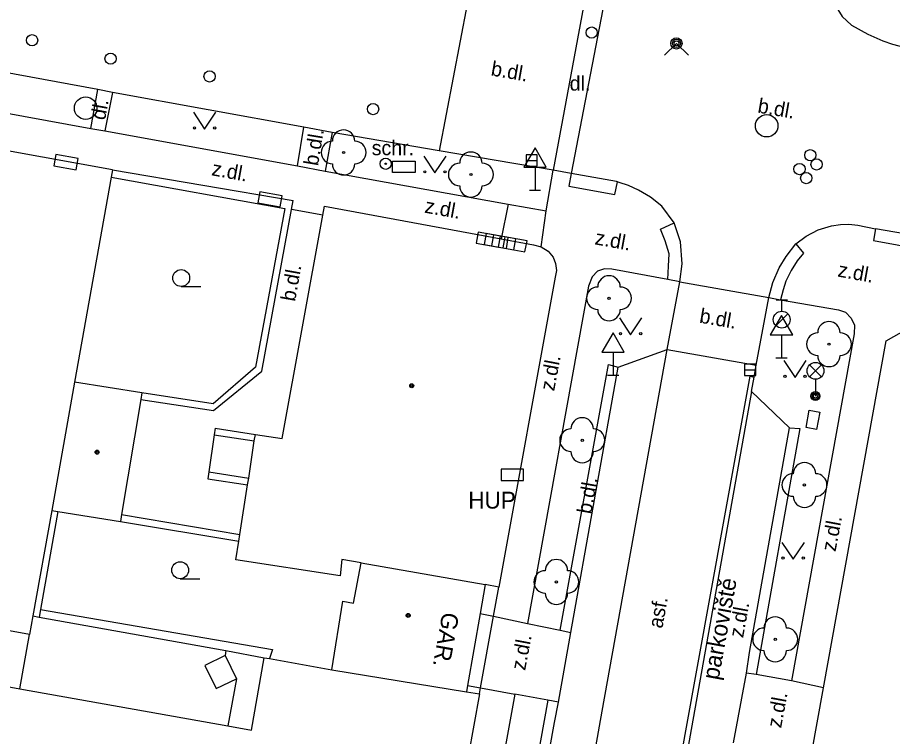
# Model space of a CAD drawing. Extents: x -596229 to -595156, y -1161237 to -1159376.
# Drawn here: x -596091.46 to -596052.55, y -1160443.01 to -1160411.05 of the extents above; entities that cross this region are included whole.
import ezdxf

# ---------------------------------------------------------------- set-up
doc = ezdxf.new("R2010")
doc.units = 0
for name, color, linetype in [('DOP - kresba z DSPS bez souradnic', 7, 'Continuous'), ('DOP - rozhrani ploch obecne', 7, 'Continuous'), ('Level 22', 7, 'Continuous'), ('Level 24', 7, 'Continuous'), ('Level 25', 7, 'Continuous'), ('Level 27', 7, 'Continuous'), ('Level 28', 7, 'Continuous'), ('Level 31', 7, 'Continuous'), ('Level 33', 7, 'Continuous'), ('Level 34', 7, 'Continuous'), ('Level 36', 7, 'Continuous'), ('Level 39', 7, 'Continuous'), ('slaboproud - povrch.  znaky a tel. budka skut. velikost', 7, 'Continuous'), ('Specificka linie pasportu komunikaci', 7, 'Continuous'), ('TM - budovy zdene_ betonove - VP', 7, 'Continuous'), ('TM - chodniky - VP', 7, 'Continuous'), ('TM - komunikace - VP', 7, 'Continuous'), ('TM - plot zdeny_ ohradni zed - VP', 7, 'Continuous'), ('TM - podezdivka plotu - VP', 7, 'Continuous'), ('TM - popis objektu', 7, 'Continuous'), ('TM - popis povrchu', 7, 'Continuous'), ('TM - poznamka', 7, 'Continuous'), ('TM - rozhrani mezi zpev. plochami mezi sebou - VP', 7, 'Continuous'), ('TM - rozhrani ploch obecne - VP', 7, 'Continuous'), ('TM - vjezd na pozemek', 7, 'Continuous')]:
    doc.layers.add(name, color=color, linetype=linetype)

msp = doc.modelspace()

# ---------------------------------------------------------------- linework, layer by layer
at = {"layer": 'DOP - kresba z DSPS bez souradnic'}
for points in [[(-596089.66, -1160433.01), (-596090.43, -1160437.37)], [(-596090.43, -1160437.37), (-596090.49, -1160437.7)], [(-596090.43, -1160437.37), (-596080.12, -1160439.14)], [(-596082.2, -1160439.19), (-596082.23, -1160439.41)], [(-596080.12, -1160439.14), (-596080.25, -1160439.55)], [(-596082.23, -1160439.41), (-596083.13, -1160439.85)], [(-596082.23, -1160439.41), (-596081.73, -1160440.44)], [(-596083.13, -1160439.85), (-596082.63, -1160440.88)], [(-596082.63, -1160440.88), (-596081.73, -1160440.44)], [(-596081.73, -1160440.44), (-596082.11, -1160442.54)]]:
    msp.add_lwpolyline(points, dxfattribs=at)
at = {"layer": 'DOP - rozhrani ploch obecne'}
for points in [[(-596090.78, -1160437.65), (-596090.49, -1160437.7)], [(-596090.49, -1160437.7), (-596082.2, -1160439.19)], [(-596091.36, -1160440.89), (-596090.93, -1160438.48)], [(-596082.2, -1160439.19), (-596080.49, -1160439.51)]]:
    msp.add_lwpolyline(points, dxfattribs=at)
at = {"layer": 'Level 22'}
for centre in [(-596076.96, -1160417.05), (-596071.3, -1160418.03), (-596065.16, -1160423.53), (-596055.38, -1160425.57), (-596066.35, -1160429.84), (-596056.47, -1160431.83), (-596067.5, -1160436.14), (-596057.77, -1160438.69)]:
    msp.add_circle(centre, 0.05, dxfattribs=at)
for centre, start, end in [((-596076.96, -1160416.55), 0, 180), ((-596077.46, -1160417.05), 90, 270), ((-596076.46, -1160417.05), 270, 90), ((-596071.3, -1160417.53), 0, 180), ((-596076.96, -1160417.55), 180, 0), ((-596071.8, -1160418.03), 90, 270), ((-596070.8, -1160418.03), 270, 90), ((-596071.3, -1160418.53), 180, 0), ((-596065.16, -1160423.03), 0, 180), ((-596065.66, -1160423.53), 90, 270), ((-596064.66, -1160423.53), 270, 90), ((-596065.16, -1160424.03), 180, 0), ((-596055.38, -1160425.07), 0, 180), ((-596055.88, -1160425.57), 90, 270), ((-596054.88, -1160425.57), 270, 90), ((-596055.38, -1160426.07), 180, 0), ((-596066.35, -1160429.34), 0, 180), ((-596066.85, -1160429.84), 90, 270), ((-596065.85, -1160429.84), 270, 90), ((-596066.35, -1160430.34), 180, 0), ((-596056.47, -1160431.33), 0, 180), ((-596056.97, -1160431.83), 90, 270), ((-596055.97, -1160431.83), 270, 90), ((-596056.47, -1160432.33), 180, 0), ((-596067.5, -1160435.64), 0, 180), ((-596068, -1160436.14), 90, 270), ((-596067, -1160436.14), 270, 90), ((-596067.5, -1160436.64), 180, 0), ((-596057.77, -1160438.19), 0, 180), ((-596058.27, -1160438.69), 90, 270), ((-596057.27, -1160438.69), 270, 90), ((-596057.77, -1160439.19), 180, 0)]:
    msp.add_arc(centre, 0.5, start, end, dxfattribs=at)
at = {"layer": 'Level 24'}
for points in [[(-596088.767, -1160417.322), (-596089.751, -1160417.145), (-596089.839, -1160417.637), (-596088.855, -1160417.814)], [(-596079.697, -1160418.97), (-596080.682, -1160418.797), (-596080.769, -1160419.289), (-596079.784, -1160419.463)], [(-596069.987, -1160420.772), (-596070.971, -1160420.595), (-596071.059, -1160421.087), (-596070.075, -1160421.264)], [(-596069.637, -1160420.832), (-596070.621, -1160420.655), (-596070.709, -1160421.147), (-596069.725, -1160421.324)], [(-596069.307, -1160420.882), (-596070.291, -1160420.705), (-596070.379, -1160421.197), (-596069.395, -1160421.374)], [(-596068.806, -1160420.973), (-596069.79, -1160420.794), (-596069.88, -1160421.286), (-596068.896, -1160421.465)], [(-596069.958, -1160431.629), (-596068.958, -1160431.629), (-596068.958, -1160431.129), (-596069.958, -1160431.129)]]:
    msp.add_lwpolyline(points, close=True, dxfattribs=at)
at = {"layer": 'Level 25'}
for radius in [0.25, 0.0303]:
    msp.add_circle((-596075.09, -1160417.55), radius, dxfattribs=at)
at = {"layer": 'Level 27'}
for p, q in [((-596068.85, -1160417.41), (-596068.35, -1160417.41)), ((-596059.13, -1160426.71), (-596058.63, -1160426.71))]:
    msp.add_line(p, q, dxfattribs=at)
for points in [[(-596068.85, -1160417.66), (-596068.35, -1160417.66), (-596068.35, -1160417.16), (-596068.85, -1160417.16)], [(-596059.13, -1160426.96), (-596058.63, -1160426.96), (-596058.63, -1160426.46), (-596059.13, -1160426.46)]]:
    msp.add_lwpolyline(points, close=True, dxfattribs=at)
for centre in [(-596088.43, -1160415.08), (-596058.15, -1160415.86)]:
    msp.add_circle(centre, 0.5, dxfattribs=at)
at = {"layer": 'Level 28'}
for p, q in [((-596057.73, -1160423.605), (-596057.23, -1160423.605)), ((-596057.48, -1160424.105), (-596057.48, -1160423.605)), ((-596057.738, -1160424.752), (-596057.208, -1160424.222))]:
    msp.add_line(p, q, dxfattribs=at)
for centre, radius in [((-596065.93, -1160411.72), 0.25), ((-596090.81, -1160412.06), 0.25), ((-596087.32, -1160412.88), 0.25), ((-596082.92, -1160413.67), 0.25), ((-596075.65, -1160415.12), 0.25), ((-596056.21, -1160417.17), 0.25), ((-596055.93, -1160417.58), 0.25), ((-596056.69, -1160417.79), 0.25), ((-596056.39, -1160418.19), 0.25), ((-596057.48, -1160424.48), 0.375)]:
    msp.add_circle(centre, radius, dxfattribs=at)
at = {"layer": 'Level 31'}
msp.add_lwpolyline([(-596062.69, -1160412.73), (-596062.16, -1160412.2), (-596061.63, -1160412.73)], dxfattribs=at)
for radius in [0.25, 0.18, 0.11]:
    msp.add_circle((-596062.16, -1160412.2), radius, dxfattribs=at)
at = {"layer": 'Level 33'}
for p, q in [((-596056.245, -1160427.02), (-596055.715, -1160426.49)), ((-596056.245, -1160426.49), (-596055.715, -1160427.02)), ((-596055.98, -1160427.13), (-596055.98, -1160427.88))]:
    msp.add_line(p, q, dxfattribs=at)
for centre, radius in [((-596055.98, -1160426.755), 0.375), ((-596055.98, -1160427.88), 0.2), ((-596055.98, -1160427.88), 0.145), ((-596055.98, -1160427.88), 0.0876)]:
    msp.add_circle(centre, radius, dxfattribs=at)
at = {"layer": 'Level 34'}
for p, q in [((-596068.45, -1160417.702), (-596068.45, -1160418.72)), ((-596068.7, -1160418.72), (-596068.2, -1160418.72)), ((-596057.49, -1160425.162), (-596057.49, -1160426.18)), ((-596064.98, -1160425.932), (-596064.98, -1160426.95)), ((-596057.74, -1160426.18), (-596057.24, -1160426.18)), ((-596065.23, -1160426.95), (-596064.73, -1160426.95))]:
    msp.add_line(p, q, dxfattribs=at)
for points in [[(-596068.95, -1160417.702), (-596067.95, -1160417.702), (-596068.45, -1160416.836)], [(-596057.99, -1160425.162), (-596056.99, -1160425.162), (-596057.49, -1160424.296)], [(-596065.48, -1160425.932), (-596064.48, -1160425.932), (-596064.98, -1160425.066)]]:
    msp.add_lwpolyline(points, close=True, dxfattribs=at)
at = {"layer": 'Level 36'}
for p, q in [((-596084.18, -1160423.005), (-596083.305, -1160423.005)), ((-596084.23, -1160435.995), (-596083.355, -1160435.995))]:
    msp.add_line(p, q, dxfattribs=at)
for points in [[(-596083.64, -1160415.26), (-596083.14, -1160416.01), (-596082.64, -1160415.26)], [(-596073.4, -1160417.21), (-596072.9, -1160417.96), (-596072.4, -1160417.21)], [(-596064.7, -1160424.4), (-596064.2, -1160425.15), (-596063.7, -1160424.4)], [(-596057.39, -1160426.3), (-596056.89, -1160427.05), (-596056.39, -1160426.3)], [(-596057.47, -1160434.38), (-596056.97, -1160435.13), (-596056.47, -1160434.38)]]:
    msp.add_lwpolyline(points, dxfattribs=at)
for centre, radius in [((-596083.59, -1160415.96), 0.05), ((-596082.691, -1160415.96), 0.05), ((-596073.35, -1160417.91), 0.05), ((-596072.451, -1160417.91), 0.05), ((-596084.18, -1160422.63), 0.375), ((-596064.65, -1160425.1), 0.05), ((-596063.751, -1160425.1), 0.05), ((-596057.34, -1160427), 0.05), ((-596056.441, -1160427), 0.05), ((-596084.23, -1160435.62), 0.375), ((-596057.42, -1160435.08), 0.05), ((-596056.521, -1160435.08), 0.05)]:
    msp.add_circle(centre, radius, dxfattribs=at)
at = {"layer": 'Level 39'}
for centre, radius in [((-596073.93, -1160427.42), 0.09), ((-596073.93, -1160427.42), 0.0398), ((-596087.92, -1160430.37), 0.09), ((-596087.92, -1160430.37), 0.0398), ((-596074.09, -1160437.63), 0.09), ((-596074.09, -1160437.63), 0.0398)]:
    msp.add_circle(centre, radius, dxfattribs=at)
at = {"layer": 'slaboproud - povrch.  znaky a tel. budka skut. velikost'}
for points in [[(-596074.78, -1160417.94), (-596074.78, -1160417.44), (-596073.78, -1160417.44), (-596073.78, -1160417.94), (-596074.78, -1160417.94)], [(-596056.4, -1160429.28), (-596056.26, -1160428.51)], [(-596056.26, -1160428.51), (-596055.79, -1160428.6)], [(-596055.79, -1160428.6), (-596055.93, -1160429.37)], [(-596055.93, -1160429.37), (-596056.4, -1160429.28)]]:
    msp.add_lwpolyline(points, dxfattribs=at)
at = {"layer": 'Specificka linie pasportu komunikaci'}
for points in [[(-596088.2, -1160415.98), (-596087.57, -1160416.08)], [(-596068.17, -1160421.24), (-596067.95, -1160419.65)], [(-596058.82, -1160427.67), (-596061.55, -1160442.95), (-596063.32, -1160452.92)]]:
    msp.add_lwpolyline(points, dxfattribs=at)
at = {"layer": 'TM - budovy zdene_ betonove - VP'}
for points in [[(-596087.23, -1160417.82), (-596095.19, -1160416.38)], [(-596087.23, -1160417.82), (-596087.29, -1160418.14)], [(-596087.29, -1160418.14), (-596088.92, -1160427.26)], [(-596077.88, -1160419.84), (-596077.81, -1160419.44)], [(-596077.81, -1160419.44), (-596069.95, -1160420.89)], [(-596079.69, -1160429.76), (-596077.88, -1160419.84)], [(-596069.95, -1160420.89), (-596068.52, -1160421.15)], [(-596068.52, -1160421.15), (-596068.17, -1160421.24)], [(-596068.17, -1160421.24), (-596067.87, -1160421.43), (-596067.65, -1160421.71), (-596067.54, -1160421.99), (-596067.5, -1160422.29), (-596067.55, -1160422.59)], [(-596067.55, -1160422.59), (-596070.06, -1160436.37)], [(-596052.84, -1160425.42), (-596051.92, -1160424.9)], [(-596055.63, -1160440.84), (-596052.84, -1160425.42)], [(-596088.92, -1160427.26), (-596089.94, -1160432.96)], [(-596085.93, -1160427.73), (-596088.92, -1160427.26)], [(-596085.93, -1160427.73), (-596085.98, -1160428.03)], [(-596085.98, -1160428.03), (-596086.83, -1160433.14)], [(-596081.18, -1160431.53), (-596080.93, -1160429.87)], [(-596080.93, -1160429.87), (-596080.88, -1160429.58)], [(-596080.88, -1160429.58), (-596079.69, -1160429.76)], [(-596081.57, -1160434.03), (-596081.23, -1160431.82)], [(-596081.23, -1160431.82), (-596081.18, -1160431.53)], [(-596089.94, -1160432.96), (-596090.78, -1160437.65)], [(-596089.94, -1160432.96), (-596089.66, -1160433.01)], [(-596089.66, -1160433.01), (-596086.88, -1160433.46)], [(-596086.83, -1160433.14), (-596086.88, -1160433.46)], [(-596081.62, -1160434.33), (-596081.57, -1160434.03)], [(-596081.75, -1160435.16), (-596081.62, -1160434.33)], [(-596077.12, -1160435.87), (-596081.75, -1160435.16)], [(-596077.04, -1160435.14), (-596077.12, -1160435.87)], [(-596076.18, -1160435.29), (-596077.04, -1160435.14)], [(-596076.52, -1160437.08), (-596076.18, -1160435.29)], [(-596076.18, -1160435.29), (-596070.66, -1160436.26)], [(-596070.66, -1160436.26), (-596070.89, -1160437.54)], [(-596070.06, -1160436.37), (-596070.66, -1160436.26)], [(-596077.49, -1160440.04), (-596076.99, -1160437)], [(-596076.99, -1160437), (-596076.52, -1160437.08)], [(-596090.93, -1160438.48), (-596095.71, -1160437.6)], [(-596090.78, -1160437.65), (-596090.93, -1160438.48)], [(-596070.89, -1160437.54), (-596071.45, -1160440.75)], [(-596081.05, -1160442.73), (-596080.49, -1160439.51)], [(-596080.49, -1160439.51), (-596080.25, -1160439.55)], [(-596080.25, -1160439.55), (-596077.49, -1160440.04)], [(-596077.49, -1160440.04), (-596071.5, -1160441.02)], [(-596092.9, -1160440.61), (-596091.36, -1160440.89)], [(-596071.45, -1160440.75), (-596071.5, -1160441.02)], [(-596091.36, -1160440.89), (-596082.11, -1160442.54)], [(-596070.92, -1160441.12), (-596072.18, -1160448.08)], [(-596071.5, -1160441.02), (-596070.92, -1160441.12)], [(-596056.16, -1160443.8), (-596055.63, -1160440.84)], [(-596082.11, -1160442.54), (-596081.05, -1160442.73)]]:
    msp.add_lwpolyline(points, dxfattribs=at)
at = {"layer": 'TM - chodniky - VP'}
for points in [[(-596108.85, -1160412.21), (-596088.2, -1160415.98)], [(-596088.2, -1160415.98), (-596087.89, -1160414.25)], [(-596087.23, -1160414.38), (-596087.57, -1160416.08)], [(-596079.01, -1160417.64), (-596078.73, -1160415.93)], [(-596087.57, -1160416.08), (-596079.01, -1160417.64)], [(-596077.47, -1160416.16), (-596077.78, -1160417.88)], [(-596067.95, -1160419.65), (-596067.65, -1160417.84)], [(-596077.78, -1160417.88), (-596069.64, -1160419.35)], [(-596069.64, -1160419.35), (-596067.95, -1160419.65)], [(-596062.55, -1160422.69), (-596065.04, -1160422.24), (-596065.36, -1160422.22), (-596065.67, -1160422.33), (-596065.91, -1160422.57), (-596066.07, -1160422.99), (-596068.78, -1160437.98)], [(-596062.01, -1160422.8), (-596062.55, -1160422.69)], [(-596058.06, -1160423.49), (-596057.53, -1160423.6)], [(-596057.53, -1160423.6), (-596054.96, -1160424.04), (-596054.65, -1160424.15), (-596054.4, -1160424.42), (-596054.25, -1160424.72), (-596054.26, -1160425.11), (-596057.04, -1160440.53)], [(-596086.83, -1160433.14), (-596081.57, -1160434.03)], [(-596068.78, -1160437.98), (-596067.33, -1160438.28)], [(-596067.33, -1160438.28), (-596066.86, -1160438.38)], [(-596058.62, -1160440.25), (-596059.05, -1160440.19)], [(-596057.04, -1160440.53), (-596058.62, -1160440.25)], [(-596069.35, -1160441.13), (-596071.33, -1160452.07)], [(-596067.88, -1160441.4), (-596069.35, -1160441.13)], [(-596067.41, -1160441.48), (-596067.88, -1160441.4)]]:
    msp.add_lwpolyline(points, dxfattribs=at)
at = {"layer": 'TM - komunikace - VP'}
for points in [[(-596055.25, -1160410.01), (-596055.13, -1160410.46), (-596054.8, -1160411.01), (-596054.38, -1160411.39), (-596053.65, -1160411.79), (-596052.99, -1160412.09), (-596052.56, -1160412.23), (-596051.99, -1160412.38)], [(-596087.89, -1160414.25), (-596108.52, -1160410.45)], [(-596087.23, -1160414.38), (-596087.89, -1160414.25)], [(-596078.73, -1160415.93), (-596087.23, -1160414.38)], [(-596077.47, -1160416.16), (-596078.73, -1160415.93)], [(-596072.71, -1160416.97), (-596077.47, -1160416.16)], [(-596067.65, -1160417.84), (-596072.71, -1160416.97)], [(-596066.84, -1160417.98), (-596067.65, -1160417.84)], [(-596064.78, -1160418.36), (-596064.83, -1160418.34), (-596066.84, -1160417.98)], [(-596062.27, -1160420.18), (-596062.81, -1160419.44), (-596063.32, -1160419.04), (-596063.85, -1160418.72), (-596064.29, -1160418.51), (-596064.71, -1160418.39), (-596064.78, -1160418.36)], [(-596062.01, -1160422.8), (-596061.9, -1160422), (-596061.98, -1160421.02), (-596062.27, -1160420.18)], [(-596056.86, -1160421.11), (-596056.4, -1160420.77), (-596055.86, -1160420.49), (-596055.27, -1160420.31), (-596054.87, -1160420.25), (-596054.49, -1160420.24), (-596054.09, -1160420.28), (-596053.31, -1160420.44)], [(-596051.16, -1160420.81), (-596053.31, -1160420.44)], [(-596058.06, -1160423.49), (-596057.88, -1160422.83), (-596057.59, -1160422.18), (-596057.29, -1160421.67), (-596056.86, -1160421.11)], [(-596062.57, -1160425.81), (-596062.01, -1160422.8)], [(-596058.61, -1160426.51), (-596058.06, -1160423.49)], [(-596064.76, -1160426.6), (-596062.57, -1160425.81)], [(-596066.86, -1160438.38), (-596064.76, -1160426.6)], [(-596058.7, -1160427.03), (-596058.61, -1160426.51)], [(-596058.82, -1160427.67), (-596058.7, -1160427.03)], [(-596057.13, -1160429.29), (-596058.82, -1160427.67)], [(-596059.05, -1160440.19), (-596058.91, -1160439.27), (-596057.13, -1160429.29)], [(-596067.41, -1160441.48), (-596066.86, -1160438.38)], [(-596059.62, -1160443.29), (-596059.05, -1160440.19)], [(-596069.25, -1160451.58), (-596067.59, -1160442.39), (-596067.41, -1160441.48)]]:
    msp.add_lwpolyline(points, dxfattribs=at)
at = {"layer": 'TM - plot zdeny_ ohradni zed - VP'}
for points in [[(-596087.29, -1160418.14), (-596079.58, -1160419.54)], [(-596079.58, -1160419.54), (-596080.88, -1160426.6)], [(-596080.88, -1160426.6), (-596082.76, -1160428.22)], [(-596082.76, -1160428.22), (-596085.93, -1160427.73)]]:
    msp.add_lwpolyline(points, dxfattribs=at)
at = {"layer": 'TM - podezdivka plotu - VP'}
for points in [[(-596087.23, -1160417.82), (-596079.2, -1160419.18)], [(-596079.28, -1160419.59), (-596079.2, -1160419.18)], [(-596085.98, -1160428.03), (-596082.74, -1160428.52), (-596080.6, -1160426.77), (-596079.28, -1160419.59)]]:
    msp.add_lwpolyline(points, dxfattribs=at)
at = {"layer": 'TM - rozhrani mezi zpev. plochami mezi sebou - VP'}
for points in [[(-596071.16, -1160408.81), (-596072.71, -1160416.97)], [(-596066.14, -1160409.74), (-596067.65, -1160417.84)], [(-596065.29, -1160409.89), (-596066.84, -1160417.98)], [(-596066.84, -1160417.98), (-596066.94, -1160418.54), (-596064.9, -1160418.92), (-596064.78, -1160418.36)], [(-596062.55, -1160422.69), (-596062.52, -1160422.1), (-596062.48, -1160421.56), (-596062.67, -1160420.97), (-596062.87, -1160420.46), (-596062.27, -1160420.18)], [(-596053.31, -1160420.44), (-596053.4, -1160420.96), (-596051.3, -1160421.35)], [(-596056.86, -1160421.11), (-596056.51, -1160421.53), (-596056.8, -1160421.87), (-596057.06, -1160422.29), (-596057.3, -1160422.77), (-596057.41, -1160423.16), (-596057.53, -1160423.6)], [(-596062.01, -1160422.8), (-596058.06, -1160423.49)]]:
    msp.add_lwpolyline(points, dxfattribs=at)
at = {"layer": 'TM - rozhrani ploch obecne - VP'}
for points in [[(-596079.01, -1160417.64), (-596077.78, -1160417.88)], [(-596069.64, -1160419.35), (-596069.95, -1160420.89)], [(-596070.53, -1160479.82), (-596070.94, -1160479.01), (-596071.36, -1160477.99), (-596071.51, -1160477.16), (-596071.49, -1160476.01), (-596071.29, -1160474.71), (-596065.46, -1160441.89), (-596062.57, -1160425.81)], [(-596062.57, -1160425.81), (-596058.61, -1160426.51)], [(-596067.33, -1160438.28), (-596065.18, -1160426.47), (-596064.76, -1160426.6)], [(-596060.26, -1160486.01), (-596064.81, -1160480.93), (-596065.28, -1160480.3), (-596065.8, -1160479.47), (-596066.48, -1160477.99), (-596066.94, -1160476.55), (-596067.09, -1160475.66), (-596067.2, -1160474.58), (-596067.18, -1160473.41), (-596066.99, -1160472.17), (-596065.27, -1160462.53), (-596061.77, -1160442.92), (-596058.89, -1160427), (-596058.7, -1160427.03)], [(-596082.67, -1160429.3), (-596082.71, -1160429.6)], [(-596082.67, -1160429.3), (-596080.88, -1160429.58)], [(-596057.13, -1160429.29), (-596056.68, -1160429.32), (-596058.62, -1160440.25)], [(-596082.71, -1160429.6), (-596082.95, -1160431.25)], [(-596082.71, -1160429.6), (-596080.93, -1160429.87)], [(-596082.95, -1160431.25), (-596083, -1160431.55), (-596081.23, -1160431.82)], [(-596082.95, -1160431.25), (-596081.18, -1160431.53)], [(-596086.88, -1160433.46), (-596081.62, -1160434.33)], [(-596070.29, -1160437.66), (-596070.06, -1160436.37)], [(-596070.89, -1160437.54), (-596070.29, -1160437.66)], [(-596070.87, -1160440.85), (-596070.29, -1160437.66)], [(-596070.29, -1160437.66), (-596068.78, -1160437.98)], [(-596071.45, -1160440.75), (-596070.87, -1160440.85)], [(-596055.63, -1160440.84), (-596057.04, -1160440.53)], [(-596070.92, -1160441.12), (-596070.87, -1160440.85)], [(-596070.87, -1160440.85), (-596069.35, -1160441.13)], [(-596067.88, -1160441.4), (-596069.7, -1160451.5), (-596069.25, -1160451.58)]]:
    msp.add_lwpolyline(points, dxfattribs=at)
at = {"layer": 'TM - vjezd na pozemek'}
msp.add_lwpolyline([(-596077.88, -1160419.84), (-596079.28, -1160419.59)], dxfattribs=at)

# ---------------------------------------------------------------- texts
at = {"layer": 'TM - popis objektu'}
msp.add_text('HUP', height=0.75, dxfattribs=at).set_placement((-596071.42, -1160432.88))
msp.add_text('GAR.', height=0.75, rotation=259.7598, dxfattribs=at).set_placement((-596072.56, -1160437.45))
at = {"layer": 'TM - popis povrchu'}
for s, rotation, p in [('b.dl.', 350.1164, (-596070.44, -1160413.62)), ('b.dl.', 350.1164, (-596058.58, -1160415.27)), ('dl.', 79.5345, (-596087.57, -1160415.64)), ('b.dl.', 80.623, (-596078.1, -1160417.67)), ('z.dl.', 349.6861, (-596082.86, -1160418.06)), ('z.dl.', 349.6861, (-596073.39, -1160419.72)), ('z.dl.', 349.6861, (-596065.82, -1160421.13)), ('b.dl.', 79.88, (-596079.12, -1160423.7)), ('z.dl.', 349.6861, (-596055.02, -1160422.56)), ('b.dl.', 350.1164, (-596061.17, -1160424.61)), ('z.dl.', 79.3496, (-596067.6, -1160427.68)), ('b.dl.', 79.8919, (-596065.95, -1160433.15)), ('z.dl.', 79.3496, (-596055.09, -1160434.82)), ('asf.', 79.7, (-596062.79, -1160438.23)), ('z.dl.', 79.7, (-596059.2, -1160438.65)), ('z.dl.', 79.3496, (-596068.89, -1160440.1)), ('z.dl.', 79.3496, (-596057.51, -1160442.66))]:
    msp.add_text(s, height=0.65, rotation=rotation, dxfattribs=at).set_placement(p)
msp.add_text('dl.', height=0.65, dxfattribs=at).set_placement((-596066.91, -1160414.3))
at = {"layer": 'TM - poznamka'}
msp.add_text('schr.', height=0.65, dxfattribs=at).set_placement((-596075.71, -1160417.17))
msp.add_text('parkoviště', height=0.75, rotation=79.7, dxfattribs=at).set_placement((-596060.29, -1160440.53))

doc.saveas('drawing.dxf')
